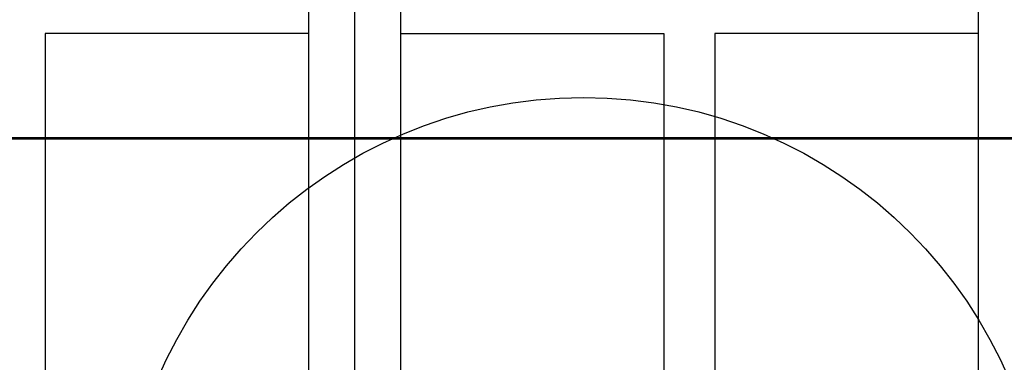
# Model space of a CAD drawing. Extents: x -11758 to 4934791, y -233543 to 1826789.
# Tile 291 of 329: x 2145397 to 2146166, y 43073 to 43341. Entities that reach past the tile are written whole.
import ezdxf

# ---------------------------------------------------------------- set-up
doc = ezdxf.new("R2010")
doc.units = 0
doc.header["$LTSCALE"] = 800
doc.header["$MEASUREMENT"] = 0
doc.layers.add('KEY PLAN', color=251, linetype='CONTINUOUS')

# ---------------------------------------------------------------- blocks, each defined once
blk = doc.blocks.new('UTCOMBINE')
at = {"layer": 'KEY PLAN'}
for p, q in [((-717873.57, 45382.89, 0), (-717873.57, 46911.52, 0)), ((-717873.57, 45220.29, 0), (-717873.57, 46829.58, 0)), ((-718155.24, 45383.96, 0), (-718155.24, 46783.94, 0)), ((-718155.24, 45383.96, 0), (-718155.24, 46783.94, 0)), ((-718115.18, 45383.96, 0), (-718115.18, 46783.94, 0)), ((-717631.95, 45383.96, 0), (-717631.95, 46783.94, 0)), ((-718360.86, 45299.19, 0), (-718360.86, 45726.59, 0)), ((-717909.57, 45299.19, 0), (-717909.57, 45726.59, 0)), ((-717837.57, 45299.19, 0), (-717837.57, 45726.59, 0)), ((-717360.58, 45466.14, 0), (-718710.58, 45466.14, 0)), ((-717360.58, 45466.14, 0), (-718710.58, 45466.14, 0)), ((-717360.58, 45465.14, 0), (-718710.58, 45465.14, 0)), ((-718360.86, 45383.96, 0), (-718155.24, 45383.96, 0)), ((-717909.57, 45383.96, 0), (-718115.18, 45383.96, 0)), ((-717837.57, 45383.96, 0), (-717631.95, 45383.96, 0))]:
    blk.add_line(p, q, dxfattribs=at)
blk.add_circle((-718052.39, 45795.12, 0), 361.31, dxfattribs=at)

msp = doc.modelspace()

# ---------------------------------------------------------------- block references
at = {"layer": 'KEY PLAN', "rotation": 180}
msp.add_blockref('UTCOMBINE', (1427784.7, 88713.58, 0), dxfattribs=at)

doc.saveas('drawing.dxf')
